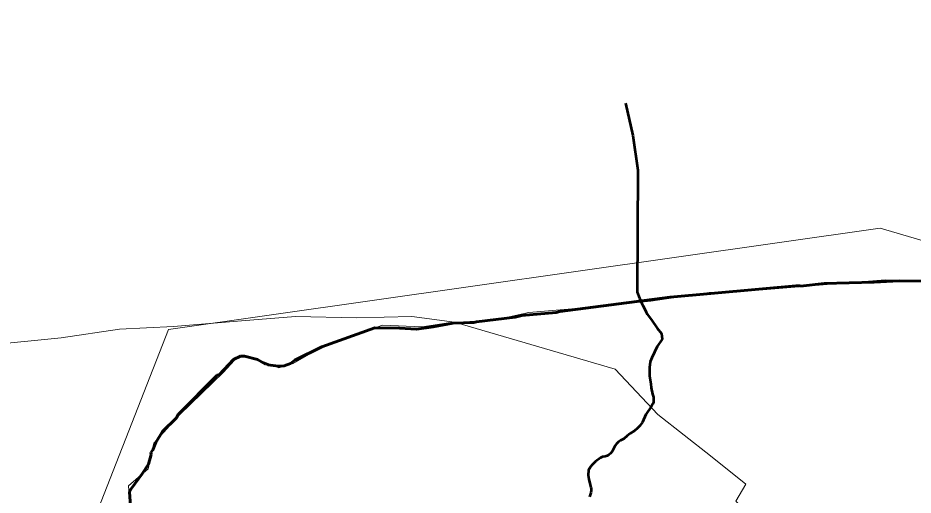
# Model space of a CAD drawing. Extents: x 553962 to 842807, y 8883888 to 9032388.
# Drawn here: x 813924 to 816019, y 9018252 to 9019369 of the extents above; entities that cross this region are included whole.
import ezdxf

# ---------------------------------------------------------------- set-up
doc = ezdxf.new("R2010")
doc.units = 0
doc.header["$LTSCALE"] = 200
doc.linetypes.add('LONG_DASH_SHORT_DASH', pattern=[9.9, 6, -1.2, 1.5, -1.2])
doc.layers.add('1', color=7, linetype='Continuous', lineweight=13)

msp = doc.modelspace()

# ---------------------------------------------------------------- linework, layer by layer
at = {"layer": '1'}
for points in [[(805714.2, 9022666.7), (806110.1, 9021636.8), (807364.8, 9022244.8), (807810.2, 9022133.4), (808186.1, 9021562.4), (809648.7, 9020874), (810343.6, 9020141.8), (810858.7, 9019348), (812313.8, 9019043.1), (812759.2, 9018597.4), (813845, 9017539), (814276.5, 9018639.2), (815941.8, 9018876.3), (816888.3, 9018597.7), (817751.4, 9017998.9), (818485.3, 9018318.9), (819268.6, 9019252.3), (819630.6, 9019377.7), (820437.9, 9019099.1), (821334.5, 9020810.2)], [(816096.3, 9018752.2), (815953.5, 9018755.5), (815827.2, 9018745.5), (815667.8, 9018732.2), (815541.6, 9018725.6), (815405.3, 9018705.6), (815239.2, 9018689), (815119.7, 9018679), (815059.8, 9018665.7), (814996.7, 9018659.1), (814936.9, 9018655.8), (814870.5, 9018645.8), (814777.5, 9018649.1), (814638, 9018599.3), (814568.2, 9018559.4), (814535, 9018549.4), (814501.7, 9018562.7), (814461.9, 9018576), (814438.6, 9018576), (814405.4, 9018539.4), (814302.4, 9018439.7), (814242.6, 9018373.2), (814229.3, 9018313.4), (814182.8, 9018273.5), (814189.5, 9018190.4)], [(816020, 9017941.8), (815953.5, 9017948.5), (815940.2, 9017975.1), (815953.5, 9018031.6), (815887.1, 9018041.6), (815853.8, 9018121.3), (815774.1, 9018104.7), (815750.9, 9018124.6), (815667.8, 9018177.8), (815604.7, 9018237.7), (815628, 9018277.5), (815544.9, 9018344), (815422, 9018440.4), (815322.3, 9018546.8), (814946, 9018656.3), (814846.3, 9018669.6), (814716.7, 9018666.3), (814573.9, 9018669.6), (814447.6, 9018659.6), (814288.2, 9018646.3), (814161.9, 9018639.7), (814025.7, 9018619.8), (813859.6, 9018603.1)]]:
    msp.add_lwpolyline(points, dxfattribs=at)
at = {"layer": '1', "lineweight": 53}
for points in [[(815345.8, 9019169), (815363.2, 9019093.5), (815374.8, 9019012.1), (815373.7, 9018726.6), (815378.6, 9018712.9)], [(815345.8, 9019169), (815363.2, 9019093.5), (815374.8, 9019012.1), (815373.7, 9018726.6), (815378.6, 9018712.9)], [(815378.6, 9018712.9), (815382.5, 9018703.6), (815386.6, 9018695.2), (815392.1, 9018685.5), (815394.4, 9018680.2), (815397, 9018675.5), (815407.1, 9018661.8), (815420, 9018642.7), (815430.4, 9018629.9), (815431.9, 9018616.5), (815431.9, 9018616.5), (815431.9, 9018616.5), (815431.9, 9018616.5), (815420.5, 9018599.6), (815407.4, 9018572.6), (815404, 9018563.9), (815402.1, 9018550.3), (815402, 9018539.8), (815402.6, 9018530.9), (815405.3, 9018512.5), (815406.2, 9018502.8), (815409, 9018488.1), (815411.6, 9018480.6), (815411.6, 9018469.3), (815409.8, 9018465), (815407.1, 9018460), (815393.8, 9018440.3), (815385.8, 9018422.6), (815379.9, 9018414), (815374.2, 9018408), (815367.2, 9018402.1), (815356.8, 9018395.6), (815349.7, 9018390.5), (815342.4, 9018383.3), (815334.4, 9018379.9), (815329.5, 9018376.1), (815325.1, 9018371.9), (815321.9, 9018368), (815314.8, 9018353.9), (815311, 9018348.8), (815307.4, 9018345.8), (815303.6, 9018343.8), (815298.2, 9018342.1), (815292, 9018341), (815287.7, 9018338.9), (815276, 9018330.1), (815268.2, 9018322.5), (815264.1, 9018317.6), (815259.6, 9018309.8), (815259.1, 9018298.5), (815260.2, 9018288.8), (815263.8, 9018275.8), (815265, 9018269.6), (815265.8, 9018267.6), (815265.9, 9018262.2), (815265.3, 9018257.1), (815263.8, 9018252.5), (815261.5, 9018247.8)], [(815378.6, 9018712.9), (815382.5, 9018703.6), (815386.6, 9018695.2), (815392.1, 9018685.5), (815394.4, 9018680.2), (815397, 9018675.5), (815407.1, 9018661.8), (815420, 9018642.7), (815430.4, 9018629.9), (815431.9, 9018616.5), (815431.9, 9018616.5), (815431.9, 9018616.5), (815431.9, 9018616.5), (815420.5, 9018599.6), (815407.4, 9018572.6), (815404, 9018563.9), (815402.1, 9018550.3), (815402, 9018539.8), (815402.6, 9018530.9), (815405.3, 9018512.5), (815406.2, 9018502.8), (815409, 9018488.1), (815411.6, 9018480.6), (815411.6, 9018469.3), (815409.8, 9018465), (815407.1, 9018460), (815393.8, 9018440.3), (815385.8, 9018422.6), (815379.9, 9018414), (815374.2, 9018408), (815367.2, 9018402.1), (815356.8, 9018395.6), (815349.7, 9018390.5), (815342.4, 9018383.3), (815334.4, 9018379.9), (815329.5, 9018376.1), (815325.1, 9018371.9), (815321.9, 9018368), (815314.8, 9018353.9), (815311, 9018348.8), (815307.4, 9018345.8), (815303.6, 9018343.8), (815298.2, 9018342.1), (815292, 9018341), (815287.7, 9018338.9), (815276, 9018330.1), (815268.2, 9018322.5), (815264.1, 9018317.6), (815259.6, 9018309.8), (815259.1, 9018298.5), (815260.2, 9018288.8), (815263.8, 9018275.8), (815265, 9018269.6), (815265.8, 9018267.6), (815265.9, 9018262.2), (815265.3, 9018257.1), (815263.8, 9018252.5), (815261.5, 9018247.8)]]:
    msp.add_lwpolyline(points, dxfattribs=at)
at = {"layer": '1', "linetype": 'LONG_DASH_SHORT_DASH', "lineweight": 60}
for points in [[(814236.2, 9018346.5), (814235, 9018352.3), (814239.4, 9018355.6), (814247, 9018375.1), (814262.8, 9018400.6), (814295.1, 9018432.6), (814299.1, 9018440.5), (814390.8, 9018532.7), (814395.5, 9018533.4), (814428.6, 9018569.2), (814444.9, 9018576.8), (814454.3, 9018576.8), (814485.2, 9018569.4), (814503.5, 9018558.3), (814506, 9018558.7), (814508.8, 9018556.8), (814533.9, 9018553.3), (814547.2, 9018554.1), (814562, 9018559.9), (814571.9, 9018567.8), (814635.4, 9018598.7), (814759.1, 9018643.2), (814817.4, 9018642.5), (814857.3, 9018640.2), (814895.9, 9018645.5), (814942.2, 9018654.3), (814991.4, 9018655.3), (814997.2, 9018657.3), (815087.9, 9018668.5), (815103.8, 9018671.9), (815183.7, 9018679), (815192.1, 9018681.4), (815451, 9018714.8), (815753.1, 9018742.4), (815756, 9018741), (815811.1, 9018746.8), (815928.4, 9018749.7)], [(814236.2, 9018346.5), (814235, 9018352.3), (814239.4, 9018355.6), (814247, 9018375.1), (814262.8, 9018400.6), (814295.1, 9018432.6), (814299.1, 9018440.5), (814390.8, 9018532.7), (814395.5, 9018533.4), (814428.6, 9018569.2), (814444.9, 9018576.8), (814454.3, 9018576.8), (814485.2, 9018569.4), (814503.5, 9018558.3), (814506, 9018558.7), (814508.8, 9018556.8), (814533.9, 9018553.3), (814547.2, 9018554.1), (814562, 9018559.9), (814571.9, 9018567.8), (814635.4, 9018598.7), (814759.1, 9018643.2), (814817.4, 9018642.5), (814857.3, 9018640.2), (814895.9, 9018645.5), (814942.2, 9018654.3), (814991.4, 9018655.3), (814997.2, 9018657.3), (815087.9, 9018668.5), (815103.8, 9018671.9), (815183.7, 9018679), (815192.1, 9018681.4), (815451, 9018714.8), (815753.1, 9018742.4), (815756, 9018741), (815811.1, 9018746.8), (815928.4, 9018749.7)], [(815928.4, 9018749.7), (815928.4, 9018749.7), (815986.5, 9018753.4), (816064.8, 9018752.2)], [(815928.4, 9018749.7), (815928.4, 9018749.7), (815986.5, 9018753.4), (816064.8, 9018752.2)], [(814187.5, 9018225.7), (814185.6, 9018259.1), (814189, 9018266.5), (814215.3, 9018301.2), (814230, 9018323.8), (814236.2, 9018346.5)], [(814187.5, 9018225.7), (814185.6, 9018259.1), (814189, 9018266.5), (814215.3, 9018301.2), (814230, 9018323.8), (814236.2, 9018346.5)]]:
    msp.add_lwpolyline(points, dxfattribs=at)

doc.saveas('drawing.dxf')
